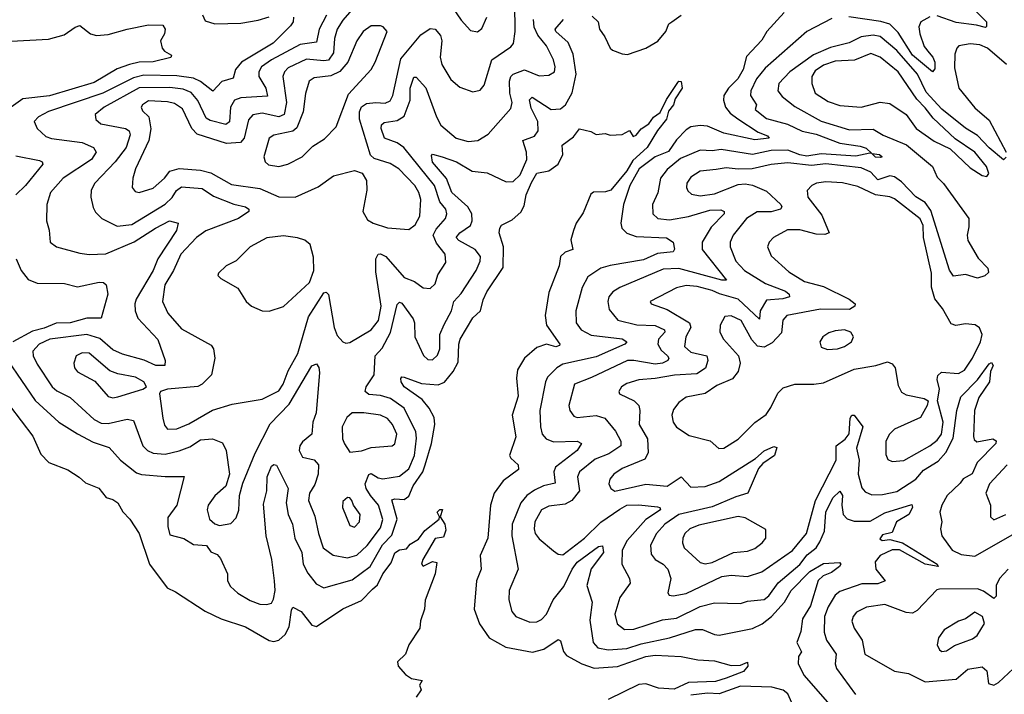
# Model space of a CAD drawing. Extents: x 1268547 to 1425625, y 515768 to 616754.
# Tile 468 of 507: x 1400121 to 1404279, y 585866 to 588715. Entities that reach past the tile are written whole.
import ezdxf

# ---------------------------------------------------------------- set-up
doc = ezdxf.new("R2010")
doc.units = 0

msp = doc.modelspace()

# ---------------------------------------------------------------- linework, layer by layer
at = {"layer": '0CON10XD'}
for points in [[(1401523.8, 588756.2), (1401485, 588712.9), (1401462, 588675), (1401451.2, 588635), (1401445.9, 588575), (1401425, 588544.4), (1401405, 588540.7), (1401331.7, 588548.3), (1401255, 588511.1), (1401239.7, 588495), (1401231.7, 588475), (1401248.5, 588365), (1401237.8, 588315), (1401215, 588304.8), (1401145, 588319.4), (1401105, 588312.9), (1401088, 588292), (1401069.4, 588215), (1401053.3, 588196.7), (1400995, 588192.6), (1400870.7, 588230.7), (1400847.4, 588255), (1400808, 588338), (1400775, 588361.2), (1400745, 588368.4), (1400665, 588371.4), (1400639.1, 588355), (1400633.8, 588345), (1400639.5, 588329.5), (1400665.8, 588305), (1400675.6, 588254.4), (1400666.5, 588205), (1400610.3, 588085), (1400598.8, 588045), (1400596.7, 588006.7), (1400609.4, 587989.4), (1400625.7, 587985.7), (1400685, 588002.8), (1400732.2, 588045), (1400755, 588075.3), (1400795, 588086.9), (1400885, 588079.4), (1400928.2, 588068.2), (1401015, 588018.6), (1401135, 588002), (1401215, 587967.3), (1401284.7, 587965.3), (1401381.4, 588008.6), (1401446.2, 588055), (1401535, 588078.6), (1401566.8, 588066.8), (1401585.6, 588035.6), (1401587.5, 587995), (1401570, 587905), (1401589.5, 587869.5), (1401613.8, 587855), (1401675, 587835.4), (1401765, 587828.1), (1401791.7, 587848.3), (1401811.3, 587885), (1401814.8, 587955), (1401807, 587985), (1401790.3, 588015), (1401722.7, 588085), (1401685, 588107.5), (1401618.5, 588128.5), (1401602.5, 588142.5), (1401555.4, 588295), (1401555.8, 588325), (1401565, 588347.1), (1401585, 588360.4), (1401625.2, 588365.2), (1401665, 588361.9), (1401685, 588372.5), (1401697.2, 588395), (1401730.8, 588549.2), (1401815, 588650.5), (1401855, 588678.2), (1401875, 588674.7), (1401898.6, 588648.6), (1401904.3, 588625), (1401896.7, 588556.7), (1401904.1, 588525), (1401942.4, 588462.4), (1401980.4, 588430.4), (1402035, 588410), (1402065, 588417.1), (1402082, 588438), (1402114.7, 588545), (1402195, 588600.5), (1402205.9, 588614.1), (1402212.9, 588665), (1402212.1, 588785)], [(1401935.7, 588785), (1401985, 588712.2), (1402025, 588669.4), (1402055, 588662.9), (1402072.4, 588677.6), (1402093.8, 588725)], [(1401416.8, 588733.2), (1401386.3, 588675), (1401375, 588620.5), (1401305, 588609.8), (1401185, 588545.5), (1401142.9, 588515), (1401131.2, 588495), (1401131.4, 588475), (1401160.4, 588425), (1401167.5, 588392.5), (1401055, 588385.2), (1401028.2, 588375), (1401011, 588345), (1401006.7, 588283.3), (1400992, 588272), (1400925, 588288.8), (1400909, 588299), (1400873.6, 588373.6), (1400845, 588407), (1400810.9, 588420.9), (1400755, 588428.7), (1400625, 588427), (1400477.7, 588345), (1400439.5, 588315), (1400442.7, 588292.7), (1400464, 588275), (1400568.6, 588255), (1400583.1, 588245), (1400588, 588228), (1400571, 588175), (1400525, 588114.7), (1400438.5, 588025), (1400422.7, 587995), (1400421.1, 587965), (1400431.7, 587921.7), (1400441.8, 587901.8), (1400468.1, 587875), (1400533.1, 587843.1), (1400595, 587850.4), (1400735, 587936.3), (1400765, 587963.3), (1400783.1, 587993.1)], [(1400892.7, 588735), (1400905, 588710.5), (1400945, 588697.6), (1401055, 588700.4), (1401127.8, 588712.2), (1401175, 588726.9)], [(1403348.7, 588745), (1403276.7, 588665), (1403255, 588628.5), (1403190, 588560), (1403176.2, 588505), (1403153.6, 588465), (1403113.9, 588426.1), (1403094.5, 588395), (1403092.9, 588375), (1403101.1, 588345), (1403120.6, 588320.6), (1403153.6, 588296.4), (1403239.9, 588239.9), (1403279.2, 588225), (1403286.2, 588215), (1403225, 588207.9), (1403095, 588236), (1403025, 588265.7), (1402995, 588268.6), (1402955, 588261.6), (1402935, 588249.2), (1402895, 588206.9), (1402861.4, 588158.6), (1402805, 588135.1), (1402737.2, 588085), (1402698.1, 588015), (1402671.1, 587935), (1402660, 587855), (1402663.7, 587833.7), (1402685, 587813.1), (1402725, 587799.8), (1402853.1, 587793.1), (1402881.2, 587775), (1402885.5, 587745.5), (1402880, 587735), (1402815, 587727.4), (1402755, 587700.5), (1402615, 587676.8), (1402575.2, 587664.8), (1402520.8, 587629.2), (1402495.7, 587584.3), (1402469.2, 587485), (1402471.1, 587435), (1402491.8, 587405), (1402535, 587382.1), (1402665, 587366.6), (1402684.3, 587355), (1402677.1, 587345), (1402555, 587291.7), (1402415, 587260.3), (1402389.1, 587245), (1402349.6, 587205), (1402340.9, 587185), (1402318, 587065), (1402320.3, 586995), (1402327.5, 586965), (1402344.4, 586944.4), (1402375, 586932.1), (1402475.4, 586935.4), (1402494, 586925), (1402475.5, 586895), (1402383.3, 586825), (1402376.8, 586805), (1402382.7, 586757.3), (1402333.6, 586746.4), (1402295, 586727.6), (1402262, 586705), (1402237.6, 586675), (1402200.4, 586585), (1402199.1, 586535), (1402226.7, 586395), (1402187.8, 586305), (1402186.6, 586265), (1402200, 586215), (1402215.6, 586195), (1402275, 586170.9), (1402305, 586171.5), (1402325, 586181.3), (1402345, 586203.8), (1402373.5, 586265), (1402419, 586321), (1402454.5, 586395), (1402475, 586424.2), (1402565, 586489.5), (1402582.7, 586492.7), (1402585.9, 586465), (1402533.7, 586396.3), (1402516.1, 586325), (1402538.4, 586255), (1402528.8, 586178.8), (1402542.6, 586085), (1402562.9, 586062.9), (1402606.1, 586053.9), (1402685, 586059.7), (1402745, 586079.4), (1402865.6, 586104.4), (1402975, 586139.5), (1403005, 586139.3), (1403055, 586117.9), (1403075, 586116.2), (1403215, 586144), (1403255.9, 586164.1), (1403296.1, 586193.9), (1403350.6, 586255), (1403379.2, 586305), (1403458.2, 586385), (1403515, 586418.8), (1403582.5, 586422.5), (1403589.2, 586415), (1403582.9, 586405), (1403549.2, 586380.8), (1403513.4, 586366.6), (1403493.3, 586346.7), (1403459.9, 586240.1), (1403426, 586185), (1403419.2, 586130.8), (1403402.7, 586085), (1403421.8, 586045), (1403409.5, 586025), (1403408.8, 585995), (1403434.3, 585945.7), (1403560.2, 585800.2)], [(1402539, 588729), (1402563.8, 588705), (1402569.4, 588675), (1402592.6, 588642.6), (1402614.5, 588595), (1402625, 588586.5), (1402665, 588570), (1402687.4, 588567.4), (1402765, 588594.1), (1402815.5, 588624.5), (1402849.6, 588665), (1402862.9, 588697.1), (1402875.5, 588705.5), (1402915, 588734.5)], [(1404144.8, 588764.8), (1404203.3, 588705), (1404204.3, 588685.7), (1404198.8, 588681.2), (1404161.7, 588691.7), (1404075, 588702.4), (1403995, 588731.6)], [(1400005, 588620), (1400242.9, 588632.9), (1400309.4, 588650.6), (1400355, 588683.8), (1400375, 588690.5), (1400420.5, 588655), (1400445, 588647.4), (1400495, 588652.3), (1400575, 588674.7), (1400665, 588693.3), (1400725, 588692), (1400735.6, 588675), (1400732.5, 588655), (1400716.2, 588625), (1400722.5, 588595), (1400732.1, 588582.1), (1400762.5, 588565), (1400760, 588555), (1400685, 588536.9), (1400625, 588535.3), (1400585, 588526.1), (1400533.1, 588506.9), (1400435, 588450.2), (1400246.9, 588393.1), (1400135, 588380.7), (1400084.7, 588345)], [(1401278, 588725), (1401275.6, 588705), (1401265, 588688.6), (1401191.8, 588615), (1401057.1, 588535), (1401032.8, 588505), (1401022.1, 588467.9), (1400975, 588453.5), (1400936.7, 588413.3), (1400885, 588454), (1400855, 588468.2), (1400785, 588477.4), (1400645, 588480.2), (1400601.1, 588468.9), (1400472.8, 588405), (1400242.9, 588327.1), (1400200.6, 588305), (1400182.5, 588285), (1400194.4, 588255), (1400231.3, 588221.3), (1400255, 588213.3), (1400385, 588195.8), (1400432.9, 588175), (1400444.5, 588155), (1400424.6, 588125), (1400305.3, 588045), (1400250.9, 587985), (1400236.2, 587935), (1400234.5, 587865), (1400245.5, 587825.5), (1400250, 587775), (1400276, 587756), (1400375, 587729.4), (1400415, 587723.8), (1400485, 587725.8), (1400605, 587776.4), (1400695, 587834.8), (1400753.8, 587865), (1400790, 587855), (1400783.6, 587825), (1400704.7, 587705), (1400684.2, 587655), (1400613.1, 587535), (1400607.8, 587515), (1400608.9, 587485), (1400620.6, 587455), (1400704.4, 587364.4), (1400735.6, 587275), (1400733.8, 587255), (1400696, 587254), (1400647, 587277), (1400555, 587302.7), (1400515, 587320.2), (1400459, 587369), (1400405.2, 587384.8), (1400248.1, 587365), (1400203.1, 587345), (1400176.2, 587315), (1400178.5, 587295), (1400195, 587260.6), (1400258, 587165), (1400277.7, 587147.7), (1400335, 587119.7), (1400383.4, 587075), (1400435, 587025.9), (1400465, 587011.4), (1400495, 587010), (1400575, 587027.5), (1400602.1, 587022.1), (1400641.8, 586915), (1400660.9, 586895), (1400685, 586883.8), (1400735, 586879.8), (1400795, 586893.9), (1400839.6, 586910.4), (1400885, 586940.8), (1400935, 586944.6), (1400978, 586928), (1400992.9, 586895), (1401007.5, 586795), (1400991.2, 586745), (1400945, 586704.5), (1400917.7, 586665), (1400913.1, 586645), (1400922.5, 586605), (1400945, 586585.4), (1400965, 586579.1), (1401012.4, 586587.6), (1401035, 586610.8), (1401046.5, 586643.5), (1401050, 586705), (1401063.1, 586756.9), (1401115.2, 586884.8), (1401178.3, 587008.3), (1401258.8, 587091.2), (1401355, 587252.9), (1401375, 587262), (1401385, 587246.7), (1401386.5, 587225), (1401373.4, 587055), (1401358.5, 587015), (1401355.3, 586965), (1401315, 586932), (1401304.4, 586915), (1401301.6, 586895), (1401315, 586867.1), (1401365, 586855.9), (1401382.8, 586835), (1401380.9, 586795), (1401367.7, 586752.3), (1401344.3, 586715), (1401340.3, 586685), (1401368.1, 586618.1), (1401383.2, 586545), (1401403.3, 586485), (1401445, 586453.3), (1401505, 586441.8), (1401545, 586453.9), (1401588.4, 586495), (1401645, 586569.6), (1401655.2, 586604.8), (1401635.8, 586665), (1401602.9, 586705), (1401584, 586735), (1401580.3, 586755), (1401595, 586793.9), (1401605, 586798), (1401635, 586780), (1401655, 586775.4), (1401725, 586787.5), (1401765, 586817.5), (1401789, 586875), (1401797.1, 586947.1), (1401794.5, 586974.5), (1401745.3, 587075), (1401687.5, 587115), (1401645, 587128.4), (1401595, 587132), (1401579.7, 587145), (1401583.8, 587165), (1401618.3, 587215), (1401622.4, 587295), (1401652, 587328), (1401686.5, 587393.5), (1401715, 587512), (1401725, 587522.5), (1401735, 587518.1), (1401782.1, 587452.1), (1401788.3, 587435), (1401789.2, 587375), (1401826.3, 587296.3), (1401845, 587280.5), (1401865, 587278.5), (1401885, 587297.5), (1401894.6, 587325), (1401895.3, 587385), (1401913, 587427), (1401944.1, 587485), (1401954.7, 587525.3), (1401985, 587558.5), (1402049.2, 587655), (1402065.4, 587695), (1402066.9, 587715), (1402044.6, 587745), (1401975, 587782.7), (1401964.7, 587795), (1401979.3, 587815), (1402024.2, 587845.8), (1402032.4, 587865), (1402030.9, 587895), (1402013.5, 587925), (1401946, 587985), (1401923.5, 588043.5), (1401865, 588113.6), (1401859.4, 588140.6), (1401865, 588146.7), (1401905, 588136.1), (1401965, 588114.6), (1402031.4, 588075), (1402095, 588067.6), (1402175, 588029.6), (1402205, 588032.1), (1402235, 588060), (1402262.3, 588125), (1402261.8, 588155), (1402245.6, 588205), (1402295, 588222.5), (1402310.3, 588245), (1402308.9, 588285), (1402281.2, 588341.2)], [(1400783.1, 587993.1), (1400805, 588009.3), (1400892.1, 588002.1), (1400939.2, 587969.2), (1401025, 587935.2), (1401074.7, 587924.7), (1401088.6, 587915), (1401089.4, 587905), (1401044.5, 587875), (1400906.6, 587823.4), (1400867.2, 587795), (1400802.2, 587725), (1400770.5, 587655), (1400734.7, 587595), (1400723.5, 587525), (1400746.1, 587476.1), (1400805, 587409.6), (1400930, 587340), (1400939.7, 587325), (1400944.7, 587285), (1400931.2, 587215), (1400892.2, 587175), (1400873.8, 587166.2), (1400746, 587154), (1400715.8, 587144.2), (1400711.2, 587135), (1400725, 587032.5), (1400732.4, 587002.4), (1400745, 586986.2), (1400785, 586986.4), (1400835, 587007.8), (1400935, 587066.4), (1401018.4, 587091.6), (1401145, 587112.9), (1401215, 587148.1), (1401233.9, 587175), (1401255, 587231.8), (1401295.9, 587305), (1401340.3, 587459.7), (1401405, 587560.9), (1401415, 587564.4), (1401425, 587554.2), (1401448.6, 587415), (1401461.6, 587381.6), (1401485, 587354.3), (1401498.3, 587348.3), (1401515, 587352.2), (1401605.1, 587404.9), (1401635.9, 587444.1), (1401648, 587505), (1401625, 587650), (1401625.2, 587704.8), (1401635, 587724.5), (1401645, 587725.8), (1401666.8, 587715), (1401745, 587626.6), (1401788.8, 587608.8), (1401825, 587583.1), (1401855, 587579.4), (1401875, 587599.2), (1401887.1, 587637.1), (1401920.2, 587689.8), (1401917.7, 587725), (1401881.4, 587771.4), (1401867.3, 587805), (1401879.5, 587830.5), (1401918.7, 587875), (1401925.4, 587895), (1401920.4, 587915), (1401894.8, 587945), (1401872.4, 588015), (1401743.8, 588175), (1401715, 588194.8), (1401662, 588215), (1401646.9, 588255), (1401649.3, 588270.7), (1401659.6, 588280.4), (1401715, 588289.5), (1401745, 588308), (1401769.4, 588375), (1401770.2, 588425), (1401785, 588472.5), (1401795, 588471.4), (1401836.3, 588426.3), (1401881.7, 588305), (1401899.9, 588269.9), (1401964.4, 588215), (1402015, 588200.9), (1402055.9, 588204.1), (1402099.1, 588230.9), (1402195, 588339.2), (1402200.8, 588365), (1402191.5, 588405), (1402190, 588455), (1402195, 588474.4), (1402205, 588484.6), (1402253.2, 588503.2), (1402315, 588477.9), (1402355, 588481.1), (1402380, 588495), (1402382.5, 588515), (1402375, 588545.8), (1402345.9, 588605), (1402308.8, 588648.8), (1402293, 588683), (1402291.5, 588715)], [(1401215, 588094.7), (1401254, 588105), (1401314.3, 588135), (1401358.8, 588181.2), (1401408, 588212), (1401458, 588262), (1401510.1, 588399.9), (1401605.3, 588504.7), (1401622.5, 588535), (1401672.5, 588665), (1401656.7, 588685), (1401645, 588688.1), (1401605, 588689.3), (1401571.2, 588665), (1401545, 588626), (1401507.5, 588535), (1401473.7, 588496.3), (1401435, 588477.3), (1401365, 588469.1), (1401343.3, 588455), (1401327.4, 588402.6), (1401317.6, 588325), (1401291.3, 588258.7), (1401275, 588243.9), (1401195, 588227.1), (1401174.5, 588215), (1401151.5, 588135), (1401157.1, 588115), (1401171.8, 588101.8), (1401215, 588094.7)], [(1402281.2, 588341.2), (1402273.8, 588376.2), (1402285, 588387.4), (1402365, 588335.8), (1402405, 588338.4), (1402426.5, 588355), (1402454, 588406), (1402470.3, 588485), (1402458.6, 588568.6), (1402437.8, 588617.8), (1402385.5, 588665), (1402382.9, 588675), (1402417.4, 588715)], [(1403550.6, 588719.4), (1403444.4, 588665), (1403269.3, 588510.7), (1403231.9, 588465), (1403208, 588415), (1403206.7, 588395), (1403231.8, 588355), (1403227.3, 588335), (1403275, 588297.5), (1403363.7, 588273.7), (1403425, 588243.4), (1403485, 588231.5), (1403585, 588192.7), (1403670.4, 588180.4), (1403695, 588172.9), (1403720, 588150), (1403751.2, 588145), (1403762.5, 588135), (1403755, 588132.5), (1403735, 588134.7), (1403720, 588150), (1403710.7, 588150.7), (1403651.7, 588138.3), (1403505, 588148.6), (1403445, 588138.9), (1403415, 588143.8), (1403365, 588163.9), (1403295, 588162.4), (1403215, 588146), (1403083.3, 588166.7), (1403045, 588161.2), (1402995, 588163.8), (1402910.9, 588129.1), (1402855, 588082.2), (1402827.5, 588045), (1402816.3, 587983.7), (1402793.4, 587935), (1402795.4, 587895), (1402815.8, 587875), (1402865, 587869.2), (1402945, 587883.3), (1403035, 587911), (1403082.3, 587912.3), (1403095.4, 587905.4), (1403095.5, 587895), (1403041, 587839), (1403002.4, 587775), (1403003.6, 587745), (1403105.4, 587614.6), (1403086.7, 587615), (1402905, 587664.6), (1402838.8, 587661.2), (1402655, 587584.3), (1402626.1, 587565), (1402608.8, 587545), (1402604.7, 587525), (1402610.4, 587490.4), (1402646.5, 587446.5), (1402726.6, 587426.6), (1402805, 587424), (1402844.5, 587405), (1402845.4, 587395), (1402819.3, 587365), (1402816, 587345), (1402829.2, 587319.2), (1402856.6, 587295), (1402862.5, 587285), (1402857.7, 587275), (1402835, 587264.6), (1402805, 587260.8), (1402715, 587276.2), (1402687.5, 587275), (1402536.4, 587203.6), (1402464.4, 587175), (1402440.4, 587085), (1402443.6, 587065), (1402461.2, 587041.2), (1402474.7, 587034.7), (1402555, 587043.5), (1402592.1, 587032.1), (1402637.7, 586977.7), (1402659.7, 586935), (1402659.6, 586915), (1402608.6, 586881.4), (1402550.9, 586859.1), (1402484.7, 586805), (1402476.6, 586785), (1402485.7, 586725), (1402452.7, 586685), (1402425, 586669.4), (1402355, 586660.7), (1402325, 586644.7), (1402296.9, 586595), (1402293.1, 586565), (1402297.2, 586545), (1402315, 586522.3), (1402375, 586472.5), (1402395, 586458.1), (1402415, 586455.5), (1402506.5, 586525), (1402575, 586593.2), (1402655, 586647.7), (1402685, 586664.4), (1402735, 586666), (1402815, 586658), (1402824.3, 586655), (1402827.7, 586645), (1402765.5, 586604.5), (1402687, 586515), (1402665, 586474.2), (1402664, 586415), (1402695.6, 586355), (1402698.9, 586335), (1402655.7, 586274.3), (1402634.7, 586205), (1402644.3, 586164.3), (1402675, 586139.6), (1402715, 586141.6), (1402835, 586180.8), (1402895, 586188), (1402995, 586236.1), (1403055, 586252.3), (1403165, 586249.3), (1403195, 586259.1), (1403265, 586266.6), (1403285, 586281.6), (1403323.3, 586336.7), (1403415.3, 586414.7), (1403447, 586455), (1403484.3, 586485), (1403499.5, 586510.5), (1403519.4, 586555), (1403525.6, 586635), (1403555, 586695.4), (1403585, 586724.3), (1403596.2, 586706.2), (1403592.2, 586665), (1403598, 586625), (1403615, 586607.5), (1403645, 586596.5), (1403712.7, 586597.3), (1403775, 586632.9), (1403887.9, 586667.9), (1403891.4, 586655), (1403876.1, 586625), (1403823.8, 586595), (1403805, 586549.5), (1403765, 586539.3), (1403753.2, 586523.2), (1403763.3, 586515), (1403795, 586519.3), (1403849.1, 586505), (1403995, 586415.3), (1404000, 586405), (1403944.1, 586415), (1403836.5, 586476.5), (1403805, 586476), (1403755, 586452), (1403733.2, 586425), (1403735.7, 586395), (1403775.6, 586345), (1403745, 586332.4), (1403677.1, 586332.9), (1403585, 586300), (1403564, 586285), (1403534.7, 586235), (1403519.7, 586195), (1403518.3, 586128.3), (1403528.7, 586095), (1403568.2, 586035), (1403564.7, 585995), (1403570, 585975), (1403651.1, 585865)], [(1403963.7, 588726.3), (1403925.9, 588705), (1403918.1, 588685), (1403921.9, 588655), (1403941, 588601), (1403960.9, 588575), (1403976.7, 588556.7), (1403984.8, 588535), (1403985, 588506.7), (1403975, 588494), (1403890.9, 588565), (1403831.3, 588661.3), (1403795.3, 588695.3), (1403757.1, 588707.1), (1403622.6, 588727.4)], [(1404286.4, 588133.6), (1404275, 588123.1), (1404215, 588174.1), (1404165.9, 588225.9), (1404115, 588256.1), (1404015, 588337.2), (1403948.8, 588408.8), (1403911.9, 588485), (1403825, 588584), (1403755, 588644.4), (1403725, 588650), (1403675, 588641.7), (1403623.3, 588616.7), (1403545, 588598), (1403473.7, 588566.3), (1403373.3, 588495), (1403326.7, 588445), (1403322.5, 588415), (1403340.4, 588390.4), (1403395, 588347.8), (1403505.6, 588285.6), (1403625, 588250), (1403725, 588252.2), (1403767.5, 588227.5), (1403865.8, 588185.8), (1403975.1, 588095.1), (1403995, 588050.4), (1404022.4, 588022.4), (1404129.3, 587875), (1404129.5, 587840.5), (1404121.8, 587805), (1404125, 587782), (1404168, 587708), (1404210, 587665), (1404212.3, 587647.7), (1404197.2, 587632.8), (1404165, 587622.9), (1404115, 587638.5), (1404065, 587631.4), (1404047.7, 587657.7), (1403969.2, 587909.2), (1403945, 587942.3), (1403905, 587967.3), (1403845, 588030), (1403815, 588051.4), (1403795, 588055.7), (1403745, 588039), (1403715, 588071.3), (1403675, 588089.4), (1403525, 588105.7), (1403465, 588098.6), (1403365, 588109.6), (1403295, 588103.2), (1403214.4, 588085.6), (1403155, 588083), (1403105, 588089), (1403061.7, 588081.8), (1402995.2, 588074.8), (1402955, 588049.2), (1402938.7, 588025), (1402936.8, 588006.8), (1402942.2, 587992.3), (1402958.6, 587978.6), (1402995, 587970.7), (1403055, 587979.2), (1403155, 588018.7), (1403185, 588022.2), (1403215.8, 588015.8), (1403275, 587990.7), (1403335.5, 587935), (1403340, 587925), (1403334.2, 587915), (1403295, 587903.9), (1403235, 587903.1), (1403190.9, 587875), (1403134.6, 587805), (1403121.8, 587775), (1403120.8, 587755), (1403145.4, 587695), (1403181.3, 587655), (1403270.9, 587600.9), (1403355, 587568.4), (1403370, 587555), (1403371.9, 587545), (1403343.6, 587536.4), (1403275, 587530), (1403247.6, 587485), (1403245, 587450.8), (1403155, 587534.5), (1403076.5, 587556.5), (1403045, 587571.3), (1402982.4, 587587.6), (1402935, 587591.8), (1402895, 587582.4), (1402783.3, 587525), (1402787.5, 587515), (1402855, 587491.5), (1402950, 587435), (1402955.6, 587415), (1402934.7, 587375), (1402928.2, 587335), (1402955, 587310.6), (1403023.3, 587295), (1403027, 587275), (1403017, 587243), (1402980.1, 587219.9), (1402885.9, 587214.1), (1402805, 587198.9), (1402735, 587193.6), (1402685, 587178.5), (1402663.1, 587165), (1402650.8, 587145), (1402654, 587135), (1402715.3, 587105.3), (1402735.5, 587085), (1402740.5, 587065), (1402736.9, 587005), (1402771.5, 586945), (1402775.5, 586885), (1402760.9, 586859.1), (1402665, 586819.3), (1402629.5, 586795)], [(1404287.9, 588525), (1404207.6, 588595), (1404175, 588609), (1404135, 588613.1), (1404087.5, 588605), (1404078, 588595), (1404070.5, 588569.5), (1404068.6, 588511.4), (1404086.5, 588425), (1404155, 588342), (1404215, 588290), (1404286.3, 588155)], [(1404205, 588052), (1404212.9, 588065), (1404203.1, 588095), (1404155, 588155.4), (1404071.5, 588211.5), (1403978.3, 588298.3), (1403945, 588343.1), (1403908.8, 588378.8), (1403830.7, 588495), (1403755, 588557.1), (1403715, 588572.1), (1403646.8, 588543.2), (1403565, 588539), (1403515, 588523.3), (1403480.6, 588499.4), (1403466.4, 588475), (1403465.7, 588445), (1403480.8, 588405), (1403535, 588369), (1403585, 588352.6), (1403675, 588346), (1403755, 588366.8), (1403795, 588360.9), (1403864, 588314), (1403906.9, 588255), (1403982.3, 588202.3), (1404049.8, 588169.8), (1404135, 588089.4), (1404185, 588057.1), (1404205, 588052)], [(1400071, 587275), (1400186.3, 587106.3), (1400287.1, 587015), (1400365, 586966.2), (1400430.8, 586930.8), (1400498.5, 586908.5), (1400547.3, 586855), (1400615, 586801.3), (1400635.3, 586794.7), (1400735, 586786), (1400815.4, 586785.4), (1400784.6, 586665), (1400747.4, 586612.6), (1400746.6, 586575), (1400755, 586539.4), (1400814, 586524), (1400855, 586499.3), (1400910, 586495), (1400927.9, 586467.9), (1400955, 586455.7), (1400969.1, 586439.1), (1400999.1, 586375), (1400999.2, 586345), (1401011, 586321), (1401042.8, 586292.8), (1401095, 586262.5), (1401135, 586247.1), (1401165.3, 586244.7), (1401185, 586251.1), (1401192.6, 586267.4), (1401199.3, 586305), (1401197.5, 586345), (1401185.4, 586435), (1401161.5, 586535), (1401151.2, 586668.8), (1401165.3, 586725.3), (1401166.2, 586785), (1401185, 586828.8), (1401195, 586836.7), (1401205, 586833.3), (1401254.4, 586735), (1401246.6, 586675), (1401254.8, 586625), (1401273.4, 586585), (1401282.4, 586525), (1401311.9, 586465), (1401318.3, 586415), (1401337.5, 586377.5), (1401372.6, 586332.6), (1401405, 586315.4), (1401525, 586349), (1401600.7, 586405), (1401653, 586497), (1401692.1, 586538), (1401714.5, 586605), (1401693.2, 586686.8), (1401705, 586691.6), (1401745, 586688.7), (1401765, 586703), (1401783, 586747), (1401823.2, 586805), (1401832.9, 586835), (1401860.5, 586925), (1401874.3, 587005), (1401871.2, 587035), (1401849.6, 587075), (1401820.5, 587110.5), (1401744.6, 587165), (1401731.9, 587185), (1401730.6, 587199.4), (1401735, 587206), (1401745, 587205.7), (1401817.8, 587177.8), (1401887.8, 587172.2), (1401915.5, 587184.5), (1401950.9, 587229.1), (1401972.1, 587267.9), (1401974.9, 587345.1), (1401981, 587365), (1402034.4, 587455.6), (1402066.9, 587485), (1402078.5, 587531.5), (1402094.2, 587565), (1402162.2, 587667.8), (1402163.8, 587755), (1402146.2, 587815), (1402148.1, 587835), (1402155, 587847.1), (1402200.8, 587869.2), (1402237.8, 587902.2), (1402251.8, 587928.2), (1402260.3, 587975), (1402282.2, 588027.8), (1402305, 588067), (1402355, 588077), (1402394.7, 588105), (1402414.5, 588145), (1402412.5, 588185), (1402459.6, 588220.4), (1402485, 588253.8), (1402532.3, 588242.3), (1402555, 588230), (1402593.6, 588233.6), (1402615, 588227.5), (1402665, 588230), (1402696.7, 588246.7), (1402711.7, 588221.7), (1402725, 588226.7), (1402745.8, 588254.2), (1402778, 588275), (1402797.5, 588302.5), (1402825, 588322.9), (1402852.2, 588377.8), (1402900, 588450), (1402905, 588455.7), (1402915, 588453.8), (1402918, 588425), (1402889.7, 588380.3), (1402881.5, 588355), (1402861.2, 588328.8), (1402852.8, 588295), (1402813.8, 588246.2), (1402771.4, 588175), (1402710.3, 588119.7), (1402685, 588076.5), (1402618, 587995), (1402595, 587988), (1402543.5, 587986.5), (1402532.3, 587977.7), (1402501.1, 587898.9), (1402470.7, 587855), (1402459.3, 587825), (1402448.5, 587785), (1402456.2, 587745), (1402425, 587732.9), (1402405.3, 587714.7), (1402398.8, 587675), (1402355, 587562.5), (1402340.2, 587465), (1402345.7, 587425), (1402402.2, 587345), (1402400.9, 587339.1), (1402385, 587333.3), (1402345, 587344.1), (1402305, 587329.8), (1402252.5, 587285), (1402223.4, 587236.6), (1402219, 587201), (1402226.5, 587125), (1402200.4, 587045), (1402216.7, 586953.3), (1402190, 586875), (1402195, 586862.5), (1402225.5, 586835.5), (1402227.5, 586815), (1402162.8, 586767.2), (1402124.6, 586715), (1402108.7, 586665), (1402098.6, 586525), (1402065, 586452.5), (1402070, 586395), (1402049.7, 586345), (1402040.4, 586225), (1402063.4, 586163.4), (1402103.3, 586105), (1402174.4, 586064.4), (1402286.5, 586043.5), (1402335, 586057.1), (1402395, 586097.5), (1402405, 586091.2), (1402417.4, 586047.4), (1402430.2, 586030.2), (1402494.2, 585994.2), (1402546.8, 585976.8), (1402645, 585983.2), (1402765.7, 586025), (1402805, 586031.6), (1402915, 586025.2), (1402985, 586011.8), (1403055, 586007.3), (1403125, 585987.5), (1403165, 585988.5), (1403195, 586001.2), (1403195.6, 585985), (1403177.6, 585962.4), (1403105, 585934.6), (1403059.8, 585920.2), (1402945, 585915.8), (1402885, 585888.2), (1402818.1, 585891.9), (1402765, 585909.8), (1402735, 585907.7), (1402606, 585844)], [(1400105, 588139.4), (1400205, 588120.4), (1400215.6, 588115), (1400218.8, 588105), (1400146.1, 588015), (1400105, 587975.6)], [(1403805, 586848.5), (1403855, 586853.8), (1403965, 586914.6), (1403995, 586939.6), (1404013.3, 586965), (1404021.2, 587015), (1403996.9, 587105), (1404005.3, 587155), (1403995.3, 587195), (1403997.6, 587212.4), (1404013.8, 587226.2), (1404085, 587220.7), (1404110.3, 587235), (1404144.8, 587285), (1404179, 587355), (1404185.9, 587385.9), (1404173.8, 587413.8), (1404156.5, 587426.5), (1404115, 587430.4), (1404073.6, 587423.6), (1404055, 587430), (1404017.5, 587495), (1403986, 587536), (1403971.3, 587585), (1403971.1, 587645), (1403938.2, 587795), (1403936.1, 587846.1), (1403924.1, 587874.1), (1403815, 587957.8), (1403795, 587966.3), (1403735, 587974.7), (1403660.8, 588010.8), (1403595, 588025.2), (1403525, 588029.4), (1403485.9, 588024.1), (1403465.8, 588015), (1403446.6, 587993.4), (1403448.9, 587965), (1403508.8, 587888.8), (1403539.2, 587815), (1403521.7, 587808.3), (1403485, 587808.8), (1403415, 587827.2), (1403363, 587827), (1403304.4, 587795), (1403285.5, 587775), (1403278.5, 587755), (1403295, 587717.8), (1403369.3, 587649.3), (1403435, 587609.2), (1403515, 587588.4), (1403623.1, 587535), (1403649.2, 587515), (1403647.1, 587505), (1403625, 587490.7), (1403502.5, 587492.5), (1403360, 587465), (1403344.1, 587445.9), (1403337.5, 587392.5), (1403299.3, 587350.7), (1403265, 587331.2), (1403236.7, 587336.7), (1403212.8, 587362.8), (1403168, 587445), (1403125, 587464.6), (1403098.9, 587461.1), (1403078.9, 587425), (1403077.9, 587395), (1403093.8, 587365), (1403156.5, 587295), (1403163.3, 587265), (1403155, 587228.8), (1403131.7, 587198.3), (1403065, 587170.7), (1403015, 587135.9), (1402935, 587121.1), (1402905, 587098.6), (1402881.5, 587068.5), (1402874.6, 587045), (1402880, 587015), (1402894.2, 586994.2), (1402948.8, 586958.8), (1403036.9, 586936.9), (1403073.4, 586903.4), (1403095, 586905.6), (1403155, 586943.1), (1403225, 587013.2), (1403272.6, 587047.4), (1403293.5, 587076.5), (1403322.3, 587137.7), (1403345, 587160.4), (1403395, 587176.2), (1403475, 587175.3), (1403515, 587181.5), (1403645, 587238.7), (1403736, 587254), (1403785, 587270), (1403805, 587261.9), (1403818.2, 587245), (1403830, 587170), (1403845, 587141.4), (1403865, 587130), (1403940, 587115), (1403956.7, 587105), (1403953.8, 587085), (1403925, 587034.3), (1403815, 586985.3), (1403794.6, 586965), (1403778, 586935), (1403778.6, 586878.6), (1403787, 586857), (1403805, 586848.5)], [(1401175, 587484.4), (1401235, 587503.1), (1401345, 587605.6), (1401363.1, 587655), (1401361.9, 587711.9), (1401347.1, 587765), (1401325, 587783.1), (1401293.9, 587793.9), (1401235, 587801.8), (1401165, 587793.3), (1401093.8, 587755), (1401035, 587696.2), (1400993.3, 587675), (1400960, 587645), (1400957.5, 587635), (1400971.2, 587621.2), (1401041.7, 587581.7), (1401078, 587525), (1401100, 587505), (1401145, 587485.5), (1401175, 587484.4)], [(1400106.7, 587705), (1400127.7, 587655), (1400157, 587617), (1400195, 587602.5), (1400310.8, 587600.8), (1400365, 587586.2), (1400456.2, 587606.2), (1400475.4, 587605.4), (1400485.8, 587595), (1400493.8, 587555), (1400465, 587453.8), (1400405, 587453.9), (1400335, 587434.2), (1400275, 587433.3), (1400225, 587412.3), (1400175, 587400.1), (1400092.7, 587355)], [(1403532.7, 587322.7), (1403575, 587324.3), (1403604.4, 587335), (1403633.5, 587355), (1403642.5, 587375), (1403630.6, 587395), (1403604.7, 587404.7), (1403565, 587400.8), (1403537.4, 587392.6), (1403512.2, 587375), (1403500, 587355), (1403505, 587332.5), (1403532.7, 587322.7)], [(1400515, 587117.5), (1400535, 587122.8), (1400641.2, 587155), (1400656.2, 587165), (1400645.6, 587185), (1400610, 587205), (1400535, 587218.6), (1400501.7, 587231.7), (1400415, 587306.8), (1400385, 587307.5), (1400360, 587295), (1400349.5, 587265), (1400352.7, 587245), (1400365, 587227.8), (1400438.3, 587188.3), (1400495, 587123.8), (1400515, 587117.5)], [(1402629.5, 586795), (1402613.5, 586775), (1402608.9, 586755), (1402617.5, 586735), (1402634.4, 586724.4), (1402765, 586753.9), (1402855, 586745.4), (1402915, 586784.6), (1402955, 586741.4), (1403015, 586743), (1403075.4, 586764.6), (1403228.8, 586861.2), (1403265, 586893.5), (1403305, 586912.5), (1403318.1, 586908.1), (1403307.8, 586875), (1403259.2, 586840.8), (1403240.4, 586819.6), (1403195.3, 586714.7), (1403145, 586700.5), (1403045, 586657.9), (1402905, 586625.7), (1402844.7, 586585), (1402810.3, 586545), (1402784.8, 586495.2), (1402787.5, 586457.5), (1402804.8, 586434.8), (1402838.2, 586415), (1402858, 586395), (1402871.3, 586355), (1402857.5, 586295), (1402863.3, 586285), (1402881.2, 586281.2), (1402935, 586291.1), (1403085.9, 586364.1), (1403125, 586369.5), (1403195, 586363.5), (1403255, 586383.6), (1403385, 586473.2), (1403444.2, 586545), (1403482, 586685), (1403569.2, 586855), (1403568.2, 586915), (1403606.8, 586943.2), (1403624, 586966), (1403627.4, 587032.6), (1403635, 587044.2), (1403645, 587044.2), (1403681.8, 586995), (1403655.2, 586905), (1403665.5, 586855), (1403662.5, 586817.5), (1403662, 586795), (1403677.2, 586737.3), (1403691.2, 586721.2), (1403718.9, 586708.9), (1403765, 586710), (1403825, 586721.9), (1403905.7, 586774.3), (1403938.1, 586811.9), (1403999.4, 586850.6), (1404032.6, 586887.4), (1404062.6, 586947.4), (1404078.8, 587065), (1404095, 587121.9), (1404165.6, 587194.4), (1404215, 587261.2), (1404225, 587266.7), (1404231.2, 587255), (1404220.4, 587229.6), (1404216.8, 587185), (1404171.2, 587118.8), (1404152.8, 587065), (1404148.4, 586955), (1404151.4, 586941.4), (1404162.3, 586932.3), (1404230, 586945), (1404245, 586936.2), (1404243.3, 586925), (1404164.9, 586845.1), (1404142.5, 586797.5), (1404105, 586775.7), (1404091.9, 586758.1), (1404036.9, 586705), (1404015.4, 586665), (1404007.3, 586635), (1404014.5, 586595), (1404009.1, 586565), (1404014.5, 586535), (1404058.1, 586475), (1404096.7, 586456.7), (1404155, 586448.8), (1404315, 586540.9)], [(1400078.4, 587085), (1400176.3, 586956.4), (1400210.3, 586880.3), (1400244.2, 586844.2), (1400325, 586813.8), (1400372.7, 586782.7), (1400399.4, 586759.4), (1400455, 586736.9), (1400487, 586697), (1400515, 586688.1), (1400535, 586674), (1400556.4, 586636.4), (1400585.7, 586605), (1400625.4, 586545), (1400669.4, 586415), (1400743.3, 586315), (1400778.7, 586298.7), (1400905, 586216.4), (1400972, 586185), (1401075, 586151.2), (1401175, 586093.8), (1401195, 586089.6), (1401216, 586094), (1401241.9, 586118.1), (1401259.2, 586150.8), (1401268.5, 586221.5), (1401275, 586233.8), (1401310, 586215), (1401355, 586158.2), (1401375, 586152.2), (1401485, 586226.9), (1401565, 586261.8), (1401610.7, 586309.3), (1401631.8, 586328.2), (1401655, 586374.2), (1401689.4, 586420.6), (1401705, 586463.8), (1401725, 586475.8), (1401755, 586480), (1401769.4, 586500.6), (1401805, 586520.8), (1401832.4, 586557.6), (1401892.5, 586605), (1401893.8, 586615), (1401883.8, 586635), (1401895, 586646.9), (1401907, 586647), (1401896, 586615), (1401916.1, 586585), (1401921.3, 586558.7), (1401910.7, 586529.3), (1401875, 586524.4), (1401823.3, 586435), (1401817.5, 586415), (1401825, 586407.5), (1401865, 586426.7), (1401882.5, 586422.5), (1401875.8, 586375), (1401833.6, 586263.6), (1401831.2, 586225), (1401813.9, 586176.1), (1401811.2, 586145), (1401763.8, 586075), (1401750, 586035), (1401717, 586003), (1401720, 585985), (1401749.7, 585949.7), (1401775, 585932.5), (1401820, 585925), (1401810, 585905), (1401816.7, 585885), (1401795.9, 585854.1)], [(1401515, 586888), (1401565, 586894.7), (1401605, 586908), (1401694.6, 586915.4), (1401705.9, 586924.1), (1401713.4, 586965), (1401695.7, 587005), (1401675, 587030.3), (1401645, 587044.2), (1401575, 587055.2), (1401525, 587054.4), (1401501.9, 587035), (1401483.5, 586995), (1401484.5, 586945), (1401493, 586923), (1401515, 586888)], [(1404290.6, 586835), (1404216.2, 586755), (1404201.5, 586715), (1404220, 586665), (1404220, 586615), (1404235, 586603.1), (1404285, 586625.5)], [(1401535, 586572), (1401556.4, 586595), (1401559.1, 586625), (1401530.8, 586665), (1401524, 586685), (1401515, 586695.8), (1401505, 586697.5), (1401485, 586680), (1401484.4, 586655), (1401515, 586578.8), (1401535, 586572)], [(1403015, 586417.4), (1403045, 586422.2), (1403135, 586465.2), (1403195, 586470.5), (1403225, 586481.6), (1403256.2, 586505), (1403271.5, 586525), (1403272.2, 586562.2), (1403185, 586611.2), (1403155, 586617.2), (1402989.1, 586580.9), (1402950.9, 586565), (1402930.3, 586545), (1402920.9, 586525), (1402919.3, 586505), (1402927.5, 586485), (1402995, 586422.9), (1403015, 586417.4)], [(1404295.2, 586394.8), (1404258.4, 586355), (1404244.3, 586325), (1404245, 586280), (1404235, 586270.8), (1404191.3, 586301.4), (1404165, 586310.7), (1404005, 586309.4), (1403993.5, 586306.5), (1403910.4, 586219.6), (1403891.7, 586208.3), (1403865, 586210.8), (1403775, 586245.8), (1403696.6, 586233.4), (1403655, 586212.7), (1403640, 586195), (1403635.4, 586175), (1403644.6, 586145), (1403678.1, 586095), (1403689.4, 586035), (1403815, 585964.4), (1403874.2, 585954.2), (1403945, 585918.1), (1404075, 585929.6), (1404125, 585971.8), (1404185, 585981.6), (1404205.3, 585965), (1404211.5, 585911.5), (1404235, 585904.7), (1404255, 585915.3), (1404318, 585975)], [(1404015, 586047.1), (1404035, 586050), (1404067.9, 586072.1), (1404145, 586100.8), (1404163.6, 586115), (1404195.4, 586165), (1404186.5, 586195), (1404155, 586212.2), (1404115.3, 586184.7), (1404085, 586174.6), (1404025, 586138.2), (1404000.5, 586105), (1403995.7, 586075), (1404005, 586054.2), (1404015, 586047.1)], [(1403405.9, 585775.9), (1403365, 585867.5), (1403345, 585883.3), (1403296.6, 585896.6), (1403165, 585899.9), (1403075, 585868.6), (1403025, 585870.8), (1402955, 585862)]]:
    msp.add_lwpolyline(points, dxfattribs=at)

doc.saveas('drawing.dxf')
